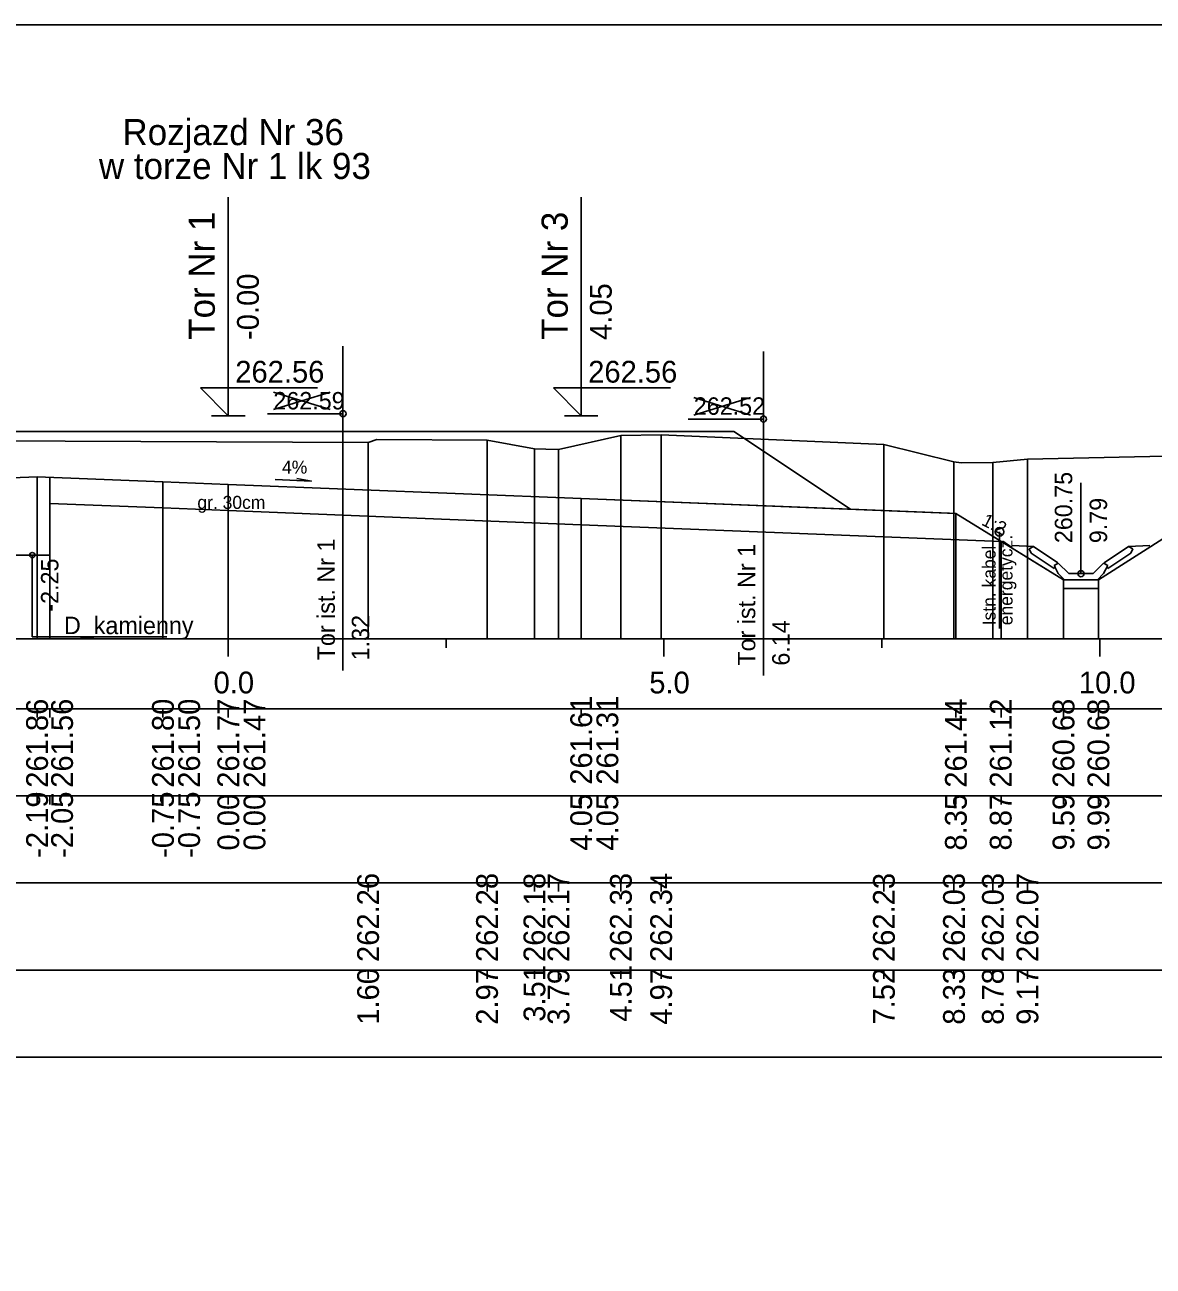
# Model space of a CAD drawing. Extents: x 6516023 to 6560129, y 5513077 to 5529206.
# Drawn here: x 6518325.88 to 6518338.83, y 5514498.91 to 5514513.16 of the extents above; entities that cross this region are included whole.
import ezdxf

# ---------------------------------------------------------------- set-up
doc = ezdxf.new("R2010")
doc.units = 0
for name, color, linetype in [('IR_default', 7, 'Continuous'), ('TOR_PRZEK_P-kable', 7, 'Continuous'), ('TOR_PRZEK_P-komponent', 7, 'Continuous'), ('TOR_PRZEK_P-odwodnienie', 7, 'Continuous'), ('TOR_PRZEK_P-opisy', 7, 'Continuous'), ('TOR_PRZEK_P-tabelka istniejace', 7, 'Continuous'), ('TOR_PRZEK_P-tabelka projektowane', 7, 'Continuous'), ('TOR_PRZEK_P-teren istniejacy', 7, 'Continuous'), ('TOR_PRZEK_P-tory istniejace', 7, 'Continuous'), ('TOR_PRZEK_P-tory projektowane', 7, 'Continuous'), ('TOR_PRZEK_P-uklad odniesienia', 7, 'Continuous'), ('TOR_PRZEK_P-warstwa ochronna I', 7, 'Continuous'), ('TOR_PRZEK_P-warstwa ochronna II', 7, 'Continuous'), ('TOR_RAMKI-ramka+tabelka 1', 7, 'Continuous')]:
    doc.layers.add(name, color=color, linetype=linetype)

msp = doc.modelspace()

# ---------------------------------------------------------------- linework, layer by layer
at = {"layer": 'IR_default'}
msp.add_lwpolyline([(6518315.249, 5514507.933), (6518315.333, 5514507.937), (6518316.114, 5514508.457), (6518316.163, 5514508.49), (6518319.663, 5514508.49), (6518319.8, 5514508.49), (6518321.963, 5514508.489), (6518322.171, 5514508.489), (6518325.463, 5514508.489), (6518325.522, 5514508.489), (6518326.463, 5514508.489), (6518326.671, 5514508.489), (6518329.963, 5514508.489), (6518329.996, 5514508.489), (6518330.513, 5514508.489), (6518334.013, 5514508.489), (6518335.274, 5514507.648), (6518335.354, 5514507.595), (6518336.491, 5514507.549), (6518336.563, 5514507.546), (6518337.258, 5514507.119), (6518337.798, 5514506.786), (6518338.198, 5514506.786), (6518340.319, 5514508.137)], dxfattribs=at)
at = {"layer": 'TOR_PRZEK_P-kable'}
msp.add_line((6518337.064, 5514507.337), (6518337.064, 5514506.227), dxfattribs=at)
msp.add_circle((6518337.064, 5514507.337), 0.05, dxfattribs=at)
at = {"layer": 'TOR_PRZEK_P-komponent'}
msp.add_lwpolyline([(6518316.163, 5514508.49), (6518319.663, 5514508.49), (6518321.963, 5514508.489), (6518325.463, 5514508.489), (6518326.463, 5514508.489), (6518329.963, 5514508.489), (6518330.513, 5514508.489), (6518334.013, 5514508.489), (6518335.354, 5514507.595), (6518332.263, 5514507.718), (6518328.213, 5514507.88), (6518327.463, 5514507.91), (6518326.018, 5514507.968), (6518324.463, 5514507.906), (6518323.713, 5514507.876), (6518321.013, 5514507.768), (6518320.613, 5514507.772), (6518317.913, 5514507.88), (6518317.163, 5514507.91), (6518315.913, 5514507.96), (6518315.333, 5514507.937)], close=True, dxfattribs=at)
at = {"layer": 'TOR_PRZEK_P-odwodnienie'}
for p, q in [((6518337.998, 5514506.856), (6518337.998, 5514507.9)), ((6518337.689, 5514506.915), (6518337.428, 5514507.09)), ((6518337.734, 5514506.982), (6518337.453, 5514507.169)), ((6518338.263, 5514506.982), (6518338.543, 5514507.169)), ((6518338.307, 5514506.915), (6518338.569, 5514507.09)), ((6518337.701, 5514506.932), (6518337.689, 5514506.915)), ((6518337.691, 5514506.951), (6518337.738, 5514506.975)), ((6518337.734, 5514506.982), (6518337.726, 5514506.969)), ((6518337.858, 5514506.856), (6518337.738, 5514506.975)), ((6518338.138, 5514506.856), (6518338.258, 5514506.975)), ((6518338.258, 5514506.975), (6518338.306, 5514506.951)), ((6518338.263, 5514506.982), (6518338.271, 5514506.969)), ((6518338.296, 5514506.932), (6518338.307, 5514506.915)), ((6518337.808, 5514506.786), (6518338.188, 5514506.786)), ((6518337.858, 5514506.856), (6518338.138, 5514506.856))]:
    msp.add_line(p, q, dxfattribs=at)
for points in [[(6518325.763, 5514507.958), (6518325.763, 5514507.069), (6518326.163, 5514507.069), (6518326.163, 5514507.962)], [(6518337.207, 5514507.181), (6518337.453, 5514507.169)], [(6518338.79, 5514507.181), (6518338.543, 5514507.169)], [(6518325.963, 5514507.069), (6518325.963, 5514506.132), (6518327.506, 5514506.132)], [(6518337.403, 5514507.142), (6518337.453, 5514507.169)], [(6518337.403, 5514507.142), (6518337.428, 5514507.09)], [(6518338.594, 5514507.142), (6518338.543, 5514507.169)], [(6518338.594, 5514507.142), (6518338.569, 5514507.09)], [(6518337.726, 5514506.969), (6518337.69, 5514506.951)], [(6518337.69, 5514506.951), (6518337.701, 5514506.932)], [(6518337.738, 5514506.856), (6518337.691, 5514506.951)], [(6518338.258, 5514506.856), (6518338.306, 5514506.951)], [(6518338.271, 5514506.969), (6518338.307, 5514506.951)], [(6518338.307, 5514506.951), (6518338.296, 5514506.932)], [(6518337.808, 5514506.786), (6518337.738, 5514506.856)], [(6518338.198, 5514506.786), (6518337.798, 5514506.786), (6518337.798, 5514506.686), (6518338.198, 5514506.686), (6518338.198, 5514506.786)], [(6518338.188, 5514506.786), (6518338.258, 5514506.856)]]:
    msp.add_lwpolyline(points, dxfattribs=at)
for centre, radius in [((6518325.963, 5514507.069), 0.03), ((6518337.998, 5514506.856), 0.035)]:
    msp.add_circle(centre, radius, dxfattribs=at)
at = {"layer": 'TOR_PRZEK_P-opisy'}
msp.add_lwpolyline([(6518328.75, 5514507.938), (6518329.167, 5514507.919), (6518329, 5514507.947)], dxfattribs=at)
at = {"layer": 'TOR_PRZEK_P-tabelka istniejace'}
for p, q in [((6518329.817, 5514503.206), (6518329.817, 5514503.306)), ((6518331.182, 5514503.206), (6518331.182, 5514503.306)), ((6518331.726, 5514503.206), (6518331.726, 5514503.306)), ((6518332.002, 5514503.206), (6518332.002, 5514503.306)), ((6518332.718, 5514503.206), (6518332.718, 5514503.306)), ((6518333.18, 5514503.206), (6518333.18, 5514503.306)), ((6518335.737, 5514503.206), (6518335.737, 5514503.306)), ((6518336.541, 5514503.206), (6518336.541, 5514503.306)), ((6518336.988, 5514503.206), (6518336.988, 5514503.306)), ((6518337.384, 5514503.206), (6518337.384, 5514503.306)), ((6518272.163, 5514502.306), (6518355.963, 5514502.306)), ((6518329.817, 5514502.206), (6518329.817, 5514502.306)), ((6518331.182, 5514502.206), (6518331.182, 5514502.306)), ((6518331.726, 5514502.206), (6518331.726, 5514502.306)), ((6518332.002, 5514502.206), (6518332.002, 5514502.306)), ((6518332.718, 5514502.206), (6518332.718, 5514502.306)), ((6518333.18, 5514502.206), (6518333.18, 5514502.306)), ((6518335.737, 5514502.206), (6518335.737, 5514502.306)), ((6518336.541, 5514502.206), (6518336.541, 5514502.306)), ((6518336.988, 5514502.206), (6518336.988, 5514502.306)), ((6518337.384, 5514502.206), (6518337.384, 5514502.306))]:
    msp.add_line(p, q, dxfattribs=at)
for points in [[(6518329.817, 5514508.362), (6518329.817, 5514506.306), (6518329.817, 5514506.176), (6518329.817, 5514506.106)], [(6518331.182, 5514508.39), (6518331.182, 5514506.306), (6518331.182, 5514506.176), (6518331.182, 5514506.106)], [(6518332.718, 5514508.44), (6518332.718, 5514506.306), (6518332.718, 5514506.176), (6518332.718, 5514506.106)], [(6518333.18, 5514508.448), (6518333.18, 5514506.306), (6518333.18, 5514506.176), (6518333.18, 5514506.106)], [(6518335.737, 5514508.337), (6518335.737, 5514506.306), (6518335.737, 5514506.176), (6518335.737, 5514506.106)], [(6518331.726, 5514508.288), (6518331.726, 5514506.306), (6518331.726, 5514506.176), (6518331.726, 5514506.106)], [(6518332.002, 5514508.281), (6518332.002, 5514506.306), (6518332.002, 5514506.176), (6518332.002, 5514506.106)], [(6518336.541, 5514508.141), (6518336.541, 5514506.306), (6518336.541, 5514506.176), (6518336.541, 5514506.106)], [(6518336.988, 5514508.132), (6518336.988, 5514506.306), (6518336.988, 5514506.176), (6518336.988, 5514506.106)], [(6518337.384, 5514508.172), (6518337.384, 5514506.306), (6518337.384, 5514506.176), (6518337.384, 5514506.106)]]:
    msp.add_lwpolyline(points, dxfattribs=at)
msp.add_lwpolyline([(6518272.163, 5514503.306), (6518272.163, 5514501.306), (6518355.963, 5514501.306), (6518355.963, 5514503.306)], close=True, dxfattribs=at)
at = {"layer": 'TOR_PRZEK_P-tabelka projektowane'}
for p, q in [((6518326.018, 5514505.206), (6518326.018, 5514505.306)), ((6518326.163, 5514505.206), (6518326.163, 5514505.306)), ((6518327.463, 5514505.206), (6518327.463, 5514505.306)), ((6518327.463, 5514505.206), (6518327.463, 5514505.306)), ((6518328.213, 5514505.206), (6518328.213, 5514505.306)), ((6518328.213, 5514505.206), (6518328.213, 5514505.306)), ((6518332.263, 5514505.206), (6518332.263, 5514505.306)), ((6518332.263, 5514505.206), (6518332.263, 5514505.306)), ((6518336.563, 5514505.206), (6518336.563, 5514505.306)), ((6518337.084, 5514505.206), (6518337.084, 5514505.306)), ((6518337.798, 5514505.206), (6518337.798, 5514505.306)), ((6518338.198, 5514505.206), (6518338.198, 5514505.306)), ((6518272.163, 5514504.306), (6518355.963, 5514504.306)), ((6518326.018, 5514504.206), (6518326.018, 5514504.306)), ((6518326.163, 5514504.206), (6518326.163, 5514504.306)), ((6518327.463, 5514504.206), (6518327.463, 5514504.306)), ((6518327.463, 5514504.206), (6518327.463, 5514504.306)), ((6518328.213, 5514504.206), (6518328.213, 5514504.306)), ((6518328.213, 5514504.206), (6518328.213, 5514504.306)), ((6518332.263, 5514504.206), (6518332.263, 5514504.306)), ((6518332.263, 5514504.206), (6518332.263, 5514504.306)), ((6518336.563, 5514504.206), (6518336.563, 5514504.306)), ((6518337.084, 5514504.206), (6518337.084, 5514504.306)), ((6518337.798, 5514504.206), (6518337.798, 5514504.306)), ((6518338.198, 5514504.206), (6518338.198, 5514504.306))]:
    msp.add_line(p, q, dxfattribs=at)
for points in [[(6518326.018, 5514507.968), (6518326.018, 5514506.306), (6518326.018, 5514506.176), (6518326.018, 5514506.106)], [(6518327.463, 5514507.91), (6518327.463, 5514506.306), (6518327.463, 5514506.176), (6518327.463, 5514506.106)], [(6518328.213, 5514507.88), (6518328.213, 5514506.306), (6518328.213, 5514506.176), (6518328.213, 5514506.106)], [(6518326.163, 5514507.662), (6518326.163, 5514506.306), (6518326.163, 5514506.176), (6518326.163, 5514506.106)], [(6518327.463, 5514507.61), (6518327.463, 5514506.306), (6518327.463, 5514506.176), (6518327.463, 5514506.106)], [(6518332.263, 5514507.718), (6518332.263, 5514506.306), (6518332.263, 5514506.176), (6518332.263, 5514506.106)], [(6518328.213, 5514507.58), (6518328.213, 5514506.306), (6518328.213, 5514506.176), (6518328.213, 5514506.106)], [(6518336.563, 5514507.546), (6518336.563, 5514506.306), (6518336.563, 5514506.176), (6518336.563, 5514506.106)], [(6518332.263, 5514507.418), (6518332.263, 5514506.306), (6518332.263, 5514506.176), (6518332.263, 5514506.106)], [(6518337.084, 5514507.226), (6518337.084, 5514506.306), (6518337.084, 5514506.176), (6518337.084, 5514506.106)], [(6518337.798, 5514506.786), (6518337.798, 5514506.306), (6518337.798, 5514506.176), (6518337.798, 5514506.106)], [(6518338.198, 5514506.786), (6518338.198, 5514506.306), (6518338.198, 5514506.176), (6518338.198, 5514506.106)]]:
    msp.add_lwpolyline(points, dxfattribs=at)
msp.add_lwpolyline([(6518272.163, 5514505.306), (6518272.163, 5514503.306), (6518355.963, 5514503.306), (6518355.963, 5514505.306)], close=True, dxfattribs=at)
at = {"layer": 'TOR_PRZEK_P-teren istniejacy'}
msp.add_lwpolyline([(6518312.983, 5514508.022), (6518315.409, 5514508.356), (6518316.816, 5514508.261), (6518317.18, 5514508.312), (6518317.424, 5514508.304), (6518317.694, 5514508.296), (6518318.743, 5514508.428), (6518318.8, 5514508.423), (6518319.38, 5514508.406), (6518329.817, 5514508.362), (6518329.919, 5514508.395), (6518331.182, 5514508.39), (6518331.726, 5514508.288), (6518331.856, 5514508.284), (6518332.002, 5514508.281), (6518332.718, 5514508.44), (6518333.18, 5514508.448), (6518335.737, 5514508.337), (6518336.541, 5514508.141), (6518336.623, 5514508.128), (6518336.988, 5514508.132), (6518337.384, 5514508.172), (6518339.315, 5514508.213)], dxfattribs=at)
at = {"layer": 'TOR_PRZEK_P-tory istniejace'}
for p, q in [((6518329.529, 5514509.467), (6518329.529, 5514505.746)), ((6518334.354, 5514509.405), (6518334.354, 5514505.685)), ((6518328.73, 5514508.739), (6518329.382, 5514508.941)), ((6518328.73, 5514508.941), (6518329.382, 5514508.739)), ((6518333.555, 5514508.677), (6518334.207, 5514508.88)), ((6518333.555, 5514508.88), (6518334.207, 5514508.677)), ((6518329.53, 5514508.691), (6518328.664, 5514508.691)), ((6518334.355, 5514508.63), (6518333.489, 5514508.63))]:
    msp.add_line(p, q, dxfattribs=at)
for centre in [(6518329.53, 5514508.691), (6518334.355, 5514508.63)]:
    msp.add_circle(centre, 0.035, dxfattribs=at)
at = {"layer": 'TOR_PRZEK_P-tory projektowane'}
for p, q in [((6518328.213, 5514509.547), (6518328.213, 5514511.179)), ((6518332.263, 5514509.547), (6518332.263, 5514511.179)), ((6518328.213, 5514509.547), (6518328.213, 5514508.669)), ((6518332.263, 5514509.547), (6518332.263, 5514508.669)), ((6518328.213, 5514508.669), (6518327.894, 5514508.988)), ((6518327.894, 5514508.988), (6518329.238, 5514508.988)), ((6518332.263, 5514508.669), (6518331.944, 5514508.988)), ((6518331.944, 5514508.988), (6518333.288, 5514508.988)), ((6518328.021, 5514508.669), (6518328.405, 5514508.669)), ((6518332.071, 5514508.669), (6518332.455, 5514508.669))]:
    msp.add_line(p, q, dxfattribs=at)
at = {"layer": 'TOR_PRZEK_P-uklad odniesienia'}
for p, q in [((6518275.963, 5514506.106), (6518355.963, 5514506.106)), ((6518328.213, 5514505.906), (6518328.213, 5514506.106)), ((6518330.713, 5514506.006), (6518330.713, 5514506.106)), ((6518333.213, 5514505.906), (6518333.213, 5514506.106)), ((6518335.713, 5514506.006), (6518335.713, 5514506.106)), ((6518338.213, 5514505.906), (6518338.213, 5514506.106))]:
    msp.add_line(p, q, dxfattribs=at)
at = {"layer": 'TOR_PRZEK_P-warstwa ochronna I'}
msp.add_lwpolyline([(6518326.163, 5514507.662), (6518327.463, 5514507.61), (6518328.213, 5514507.58), (6518332.263, 5514507.418), (6518337.084, 5514507.226)], dxfattribs=at)
at = {"layer": 'TOR_PRZEK_P-warstwa ochronna II'}
msp.add_lwpolyline([(6518310.054, 5514507.04), (6518310.61, 5514507.118), (6518311.201, 5514506.724), (6518311.601, 5514506.724), (6518313.913, 5514507.88), (6518315.913, 5514507.96), (6518317.163, 5514507.91), (6518317.913, 5514507.88), (6518320.613, 5514507.772), (6518321.013, 5514507.768), (6518323.713, 5514507.876), (6518324.463, 5514507.906), (6518326.018, 5514507.968), (6518327.463, 5514507.91), (6518328.213, 5514507.88), (6518332.263, 5514507.718), (6518336.563, 5514507.546), (6518337.798, 5514506.786), (6518338.198, 5514506.786), (6518340.319, 5514508.137)], dxfattribs=at)
at = {"layer": 'TOR_RAMKI-ramka+tabelka 1'}
msp.add_lwpolyline([(6518269.513, 5514513.156), (6518517.013, 5514513.156), (6518517.013, 5514484.656), (6518269.513, 5514484.656)], close=True, dxfattribs=at)

# ---------------------------------------------------------------- texts
at = {"layer": 'TOR_PRZEK_P-kable'}
for s, p in [('energetycz.', (6518337.213, 5514506.264)), ('Istn. kabel', (6518337.019, 5514506.263))]:
    msp.add_text(s, height=0.14999, rotation=90.0511, dxfattribs=at).set_placement(p)
at = {"layer": 'TOR_PRZEK_P-odwodnienie'}
for s, rotation, p in [('260.75', 90, (6518337.898, 5514507.206)), ('9.79', 90, (6518338.298, 5514507.206)), ('-2.25', 90, (6518326.263, 5514506.42)), ('D_kamienny', 360, (6518326.327, 5514506.162))]:
    msp.add_text(s, height=0.2, rotation=rotation, dxfattribs=at).set_placement(p)
at = {"layer": 'TOR_PRZEK_P-opisy'}
for s, rotation, p in [('4%', 359.8485, (6518328.829, 5514508.004)), ('1:2', 332.9299, (6518336.847, 5514507.421))]:
    msp.add_text(s, height=0.15, rotation=rotation, dxfattribs=at).set_placement(p)
at = {"layer": 'TOR_PRZEK_P-tabelka istniejace'}
for s, p in [('262.26', (6518329.942, 5514502.398)), ('262.28', (6518331.307, 5514502.398)), ('262.18', (6518331.851, 5514502.398)), ('262.17', (6518332.127, 5514502.398)), ('262.33', (6518332.843, 5514502.398)), ('262.34', (6518333.305, 5514502.399)), ('262.23', (6518335.862, 5514502.398)), ('262.03', (6518336.666, 5514502.398)), ('262.03', (6518337.113, 5514502.398)), ('262.07', (6518337.509, 5514502.398)), ('3.51', (6518331.851, 5514501.712)), ('4.51', (6518332.843, 5514501.712)), ('1.60', (6518329.942, 5514501.678)), ('2.97', (6518331.307, 5514501.678)), ('3.79', (6518332.127, 5514501.678)), ('4.97', (6518333.305, 5514501.678)), ('7.52', (6518335.862, 5514501.68)), ('8.33', (6518336.666, 5514501.678)), ('8.78', (6518337.113, 5514501.677)), ('9.17', (6518337.509, 5514501.678))]:
    msp.add_text(s, height=0.25, rotation=90, dxfattribs=at).set_placement(p)
at = {"layer": 'TOR_PRZEK_P-tabelka projektowane'}
for s, p in [('261.86', (6518326.143, 5514504.398)), ('261.56', (6518326.43, 5514504.398)), ('261.80', (6518327.588, 5514504.398)), ('261.50', (6518327.888, 5514504.398)), ('261.77', (6518328.338, 5514504.398)), ('261.47', (6518328.638, 5514504.398)), ('261.61', (6518332.388, 5514504.433)), ('261.31', (6518332.688, 5514504.433)), ('261.44', (6518336.688, 5514504.399)), ('261.12', (6518337.202, 5514504.4)), ('260.68', (6518337.923, 5514504.398)), ('260.68', (6518338.323, 5514504.398)), ('-2.19', (6518326.143, 5514503.594)), ('-2.05', (6518326.43, 5514503.593)), ('-0.75', (6518327.588, 5514503.593)), ('-0.75', (6518327.888, 5514503.593)), ('0.00', (6518328.338, 5514503.678)), ('0.00', (6518328.638, 5514503.678)), ('4.05', (6518332.388, 5514503.677)), ('4.05', (6518332.688, 5514503.677)), ('8.35', (6518336.688, 5514503.677)), ('8.87', (6518337.202, 5514503.678)), ('9.59', (6518337.923, 5514503.678)), ('9.99', (6518338.323, 5514503.678))]:
    msp.add_text(s, height=0.25, rotation=90, dxfattribs=at).set_placement(p)
at = {"layer": 'TOR_PRZEK_P-tory istniejace'}
for s, p in [('262.59', (6518328.73, 5514508.741)), ('262.52', (6518333.555, 5514508.68))]:
    msp.add_text(s, height=0.2, dxfattribs=at).set_placement(p)
for s, rotation, p in [('Tor ist. Nr 1', 90.0511, (6518329.436, 5514505.861)), ('Tor ist. Nr 1', 90.0511, (6518334.261, 5514505.8)), ('1.32', 90, (6518329.83, 5514505.861)), ('6.14', 90, (6518334.655, 5514505.8))]:
    msp.add_text(s, height=0.2, rotation=rotation, dxfattribs=at).set_placement(p)
at = {"layer": 'TOR_PRZEK_P-tory projektowane'}
for s, height, rotation, p in [('Rozjazd Nr 36', 0.3, 360, (6518326.998, 5514511.775)), ('w torze Nr 1 lk 93', 0.3, 360, (6518326.728, 5514511.386)), ('Tor Nr 1', 0.3, 90, (6518328.058, 5514509.541)), ('Tor Nr 3', 0.3, 90, (6518332.108, 5514509.54)), ('-0.00', 0.25, 90, (6518328.563, 5514509.539)), ('4.05', 0.25, 90, (6518332.613, 5514509.539))]:
    msp.add_text(s, height=height, rotation=rotation, dxfattribs=at).set_placement(p)
for p in [(6518328.293, 5514509.049), (6518332.343, 5514509.049)]:
    msp.add_text('262.56', height=0.25, dxfattribs=at).set_placement(p)
at = {"layer": 'TOR_PRZEK_P-uklad odniesienia'}
for s, p in [('0.0', (6518328.044, 5514505.481)), ('5.0', (6518333.044, 5514505.481)), ('10.0', (6518337.974, 5514505.481))]:
    msp.add_text(s, height=0.25, dxfattribs=at).set_placement(p)
at = {"layer": 'TOR_PRZEK_P-warstwa ochronna I'}
msp.add_text('gr. 30cm', height=0.15, dxfattribs=at).set_placement((6518327.858, 5514507.599))

doc.saveas('drawing.dxf')
